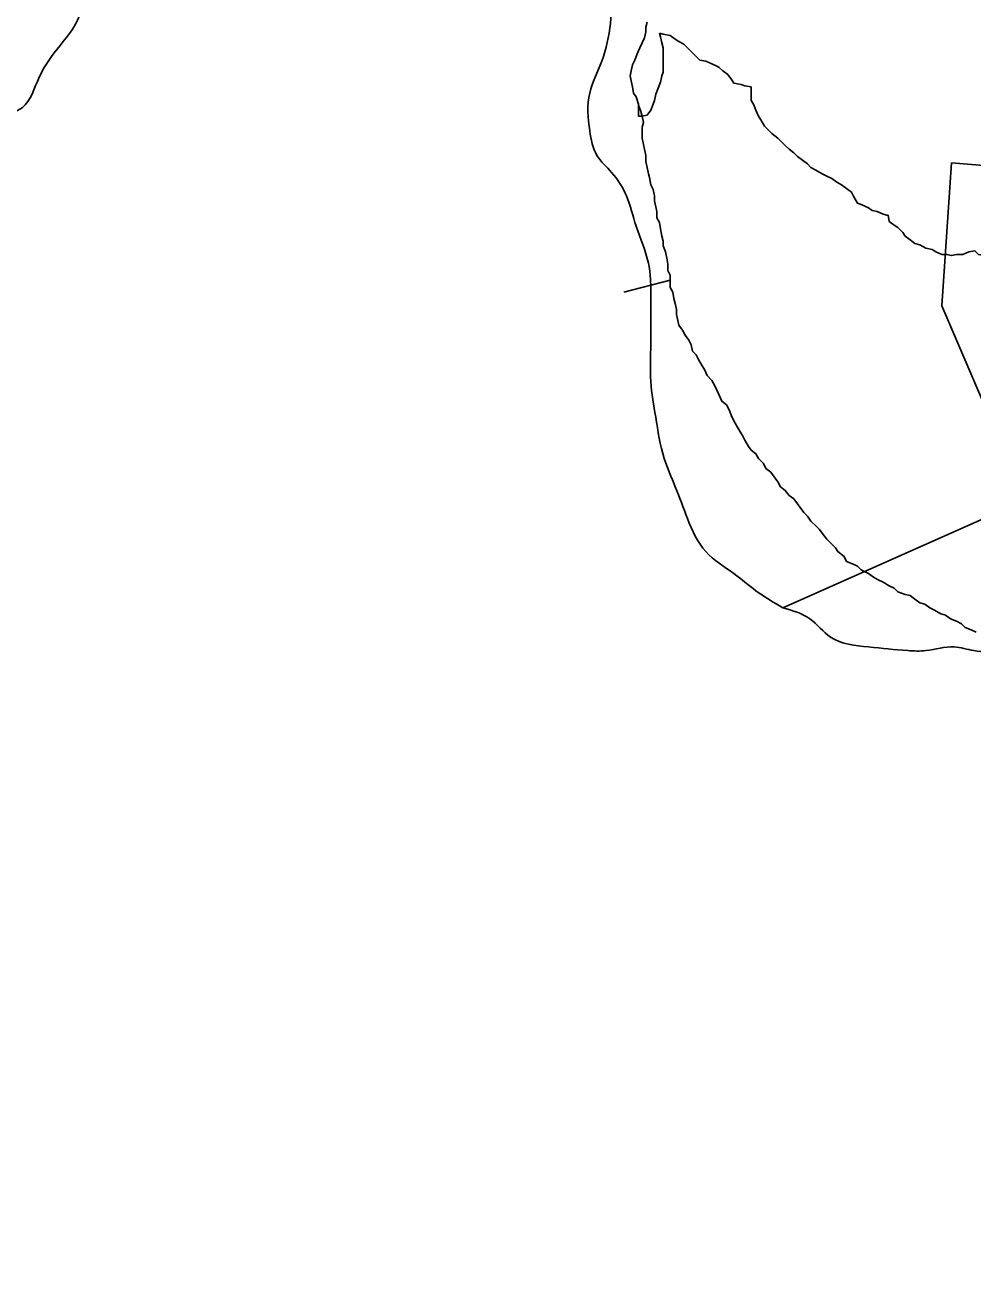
# Model space of a CAD drawing. Extents: x 0 to 34, y 0 to 22.
# Drawn here: x 5.85 to 6.907, y 14.971 to 16.374 of the extents above; entities that cross this region are included whole.
import ezdxf

# ---------------------------------------------------------------- set-up
doc = ezdxf.new("R2010")
doc.units = 0
doc.layers.add('Default', color=7, linetype='Continuous')

msp = doc.modelspace()

# ---------------------------------------------------------------- linework, layer by layer
at = {"layer": 'Default'}
for points in [[(6.5434, 16.3774), (6.5421, 16.3719), (6.5421, 16.3665), (6.5407, 16.3597), (6.538, 16.3542), (6.5353, 16.3488), (6.5325, 16.3419), (6.5298, 16.3351), (6.5271, 16.3297), (6.5257, 16.3229), (6.5244, 16.3174), (6.5257, 16.3119), (6.5271, 16.3051), (6.5284, 16.2983), (6.5312, 16.2942), (6.5339, 16.286), (6.5339, 16.286), (6.5339, 16.2847)], [(6.5339, 16.2847), (6.5339, 16.2779), (6.5339, 16.2724), (6.538, 16.2724), (6.5434, 16.2738), (6.5475, 16.2792), (6.5503, 16.286), (6.5516, 16.2901), (6.553, 16.2969), (6.5557, 16.3038), (6.5584, 16.3106), (6.5598, 16.3174), (6.5612, 16.3215), (6.5612, 16.3283), (6.5612, 16.3351), (6.5612, 16.3419), (6.5612, 16.3488), (6.5598, 16.3542), (6.5584, 16.361), (6.5571, 16.3651)], [(6.5571, 16.3651), (6.5612, 16.3638), (6.5693, 16.3624), (6.5748, 16.3583), (6.5789, 16.3556), (6.5843, 16.3528), (6.5884, 16.3488), (6.5939, 16.3433), (6.598, 16.3392), (6.6021, 16.3351), (6.6089, 16.3338), (6.6157, 16.331), (6.6212, 16.3283), (6.6239, 16.3269)], [(6.6239, 16.3269), (6.628, 16.3229), (6.6334, 16.3188), (6.6375, 16.3133), (6.6402, 16.3092), (6.6484, 16.3079), (6.6525, 16.3065), (6.6593, 16.3051), (6.6593, 16.2969), (6.6593, 16.2901), (6.6621, 16.286), (6.6648, 16.2792), (6.6675, 16.2724), (6.6702, 16.2683), (6.6743, 16.2615), (6.6784, 16.2574), (6.6825, 16.2533), (6.6893, 16.2479), (6.6921, 16.2451), (6.6975, 16.2397), (6.7016, 16.2356), (6.7071, 16.2315), (6.7071, 16.2315)], [(6.5339, 16.2847), (6.5366, 16.2779), (6.538, 16.2724), (6.5394, 16.2656), (6.538, 16.2601), (6.538, 16.2533), (6.538, 16.2479), (6.5394, 16.241), (6.5407, 16.2356), (6.5421, 16.2288), (6.5421, 16.222), (6.5434, 16.2151), (6.5448, 16.2083), (6.5462, 16.2042), (6.5475, 16.1961), (6.5503, 16.1906), (6.5516, 16.1838), (6.5516, 16.1783), (6.553, 16.1715), (6.5544, 16.1661), (6.5544, 16.1592), (6.5571, 16.1538), (6.5584, 16.147), (6.5598, 16.1388), (6.5612, 16.1333), (6.5612, 16.1279), (6.5639, 16.1211), (6.5653, 16.1143), (6.5666, 16.1074), (6.5666, 16.1006), (6.5693, 16.0952), (6.5693, 16.0897), (6.5693, 16.0815), (6.5721, 16.0761), (6.5734, 16.0693), (6.5748, 16.0638), (6.5762, 16.057), (6.5762, 16.0515), (6.5775, 16.0447), (6.5789, 16.0393), (6.583, 16.0338)], [(6.7071, 16.2315), (6.7111, 16.2274), (6.7166, 16.2233), (6.7221, 16.2192), (6.7261, 16.2151), (6.7316, 16.2124), (6.7384, 16.2083), (6.7439, 16.2056), (6.7493, 16.2029), (6.7548, 16.1988), (6.7602, 16.1961), (6.7657, 16.192), (6.7711, 16.1879), (6.7739, 16.1824), (6.778, 16.1756), (6.782, 16.1742), (6.7902, 16.1702), (6.7943, 16.1674), (6.7998, 16.1661), (6.8066, 16.1633), (6.8107, 16.162), (6.812, 16.162)], [(6.8829, 16.2206), (6.872, 16.0611), (6.9647, 15.8443), (6.6948, 15.7243)], [(6.8829, 16.2206), (6.932, 16.2165), (6.932, 16.2165)], [(6.812, 16.162), (6.8134, 16.1552), (6.8189, 16.1511), (6.8229, 16.1483), (6.8284, 16.1429), (6.8311, 16.1388), (6.8366, 16.1347), (6.842, 16.1306), (6.8475, 16.1292), (6.8543, 16.1252), (6.8611, 16.1238), (6.8652, 16.1211), (6.872, 16.1183), (6.8775, 16.1183)], [(6.8775, 16.1183), (6.8829, 16.117), (6.8884, 16.1183), (6.8952, 16.1183), (6.902, 16.1211), (6.9088, 16.1224), (6.9129, 16.1183), (6.9197, 16.117), (6.9266, 16.1129), (6.932, 16.1102), (6.9375, 16.1061), (6.9429, 16.1074), (6.9443, 16.1088)], [(6.5693, 16.0897), (6.5175, 16.0761)], [(6.583, 16.0338), (6.5857, 16.0284), (6.5898, 16.0229), (6.5925, 16.0174), (6.5939, 16.0106), (6.598, 16.0065), (6.6007, 16.0011), (6.6048, 15.9943), (6.6075, 15.9902), (6.6103, 15.9834), (6.6157, 15.9779), (6.6184, 15.9725), (6.6212, 15.967), (6.6239, 15.9615), (6.6266, 15.9547), (6.6321, 15.9506), (6.6348, 15.9452), (6.6375, 15.9384), (6.6402, 15.9329), (6.643, 15.9275), (6.6471, 15.9206), (6.6498, 15.9166), (6.6525, 15.9111), (6.6566, 15.9043), (6.6593, 15.9002), (6.6648, 15.8961), (6.6675, 15.8907), (6.673, 15.8852), (6.6757, 15.8797), (6.6812, 15.8757), (6.6852, 15.8702), (6.6893, 15.8647), (6.6921, 15.8593), (6.6975, 15.8552), (6.7016, 15.8497), (6.7071, 15.8457), (6.7111, 15.8402), (6.7139, 15.8361), (6.718, 15.8307), (6.7221, 15.8266), (6.7261, 15.8211), (6.7316, 15.8157), (6.7357, 15.8116), (6.7398, 15.8061), (6.7439, 15.8007), (6.748, 15.7966), (6.7534, 15.7911), (6.7561, 15.787), (6.763, 15.7816), (6.7657, 15.7761), (6.7725, 15.7734), (6.778, 15.7707), (6.782, 15.7666), (6.7848, 15.7652)], [(6.7848, 15.7652), (6.7902, 15.7625), (6.7957, 15.7584), (6.8011, 15.7557), (6.8066, 15.7529), (6.8134, 15.7489), (6.8189, 15.7461), (6.8229, 15.742), (6.8311, 15.7393), (6.8366, 15.7379), (6.842, 15.7339), (6.8475, 15.7298), (6.8529, 15.7284), (6.8584, 15.7243), (6.8638, 15.7216), (6.8707, 15.7175), (6.8761, 15.7161), (6.8816, 15.712), (6.8884, 15.7093), (6.8938, 15.7066), (6.8979, 15.7025), (6.9048, 15.6998), (6.9102, 15.697)]]:
    msp.add_lwpolyline(points, dxfattribs=at)
for points in [[(6.6948, 15.7243), (6.6648, 15.7434), (6.6402, 15.7625), (6.6089, 15.787), (6.5884, 15.8238), (6.5748, 15.8593), (6.5625, 15.8907), (6.553, 15.937), (6.5475, 15.9765), (6.5475, 16.0188), (6.5475, 16.057), (6.5448, 16.1088), (6.5312, 16.1497), (6.5203, 16.1838), (6.5039, 16.2097), (6.4875, 16.2288), (6.4794, 16.256), (6.4794, 16.2983), (6.493, 16.3338), (6.5025, 16.376), (6.5025, 16.4197), (6.4957, 16.4619), (6.493, 16.5028), (6.4766, 16.5328), (6.4589, 16.5492), (6.4316, 16.5642), (6.4153, 16.5669), (6.3894, 16.5587), (6.3757, 16.556), (6.3403, 16.5465), (6.3035, 16.5383), (6.2694, 16.5219), (6.2421, 16.5028), (6.2162, 16.4865), (6.1849, 16.4687), (6.159, 16.4537), (6.1399, 16.4428), (6.1167, 16.4347), (6.0812, 16.436), (6.0472, 16.4428), (6.0131, 16.4456), (5.9749, 16.4524), (5.949, 16.4347), (5.9258, 16.4169), (5.9067, 16.376), (5.889, 16.3515), (5.8658, 16.316), (5.8467, 16.282), (5.8236, 16.2724), (5.784, 16.256), (5.7513, 16.2397), (5.7104, 16.2274), (5.6831, 16.2124), (5.6463, 16.1961), (5.6245, 16.1661), (5.6122, 16.1415), (5.5986, 16.1061), (5.5891, 16.072), (5.5863, 16.0311), (5.555, 16.0025), (5.5209, 15.9765), (5.4732, 15.9534), (5.4227, 15.9534), (5.3818, 15.9452), (5.3368, 15.9452), (5.2932, 15.9506), (5.2523, 15.9697), (5.2264, 15.9875), (5.1923, 15.9943), (5.1664, 15.9956), (5.1487, 15.9793), (5.1146, 15.9684), (5.0914, 15.9506)], [(8.5749, 15.7802), (8.5545, 15.7543), (8.5477, 15.7298), (8.5545, 15.6916), (8.5477, 15.6766), (8.5449, 15.6493), (8.5381, 15.6234), (8.5381, 15.603), (8.5381, 15.5743), (8.5327, 15.5525), (8.5231, 15.5334), (8.5136, 15.5075), (8.5136, 15.4762), (8.5136, 15.438), (8.5136, 15.4012), (8.5027, 15.3739), (8.4918, 15.3385), (8.4836, 15.3003), (8.4809, 15.2744), (8.474, 15.2471), (8.4591, 15.2103), (8.4427, 15.1735), (8.4277, 15.1585), (8.3963, 15.1408), (8.365, 15.1367), (8.3254, 15.1271), (8.29, 15.1271), (8.26, 15.119), (8.23, 15.1162), (8.2055, 15.1094), (8.185, 15.1094), (8.1632, 15.119), (8.1427, 15.1299), (8.1155, 15.119), (8.0923, 15.1094), (8.0718, 15.0999), (8.0459, 15.093), (8.0078, 15.0849), (7.9737, 15.074), (7.9437, 15.0671), (7.9137, 15.0562), (7.8823, 15.0426), (7.8496, 15.0303), (7.8182, 15.0208), (7.7828, 15.0017), (7.7501, 14.9881), (7.6983, 14.9785), (7.6465, 14.9717), (7.6055, 14.9717), (7.5646, 14.9785), (7.5278, 14.9935), (7.5006, 15.0208), (7.4801, 15.0344), (7.4665, 15.0671), (7.4583, 15.0944), (7.4528, 15.1367), (7.4528, 15.1612), (7.4433, 15.2008), (7.4433, 15.2226), (7.4338, 15.243), (7.4229, 15.2853), (7.3915, 15.2962), (7.3738, 15.3098), (7.3301, 15.3385), (7.2961, 15.3521), (7.2633, 15.3807), (7.2361, 15.423), (7.2006, 15.4584), (7.172, 15.5007), (7.1583, 15.5403), (7.1365, 15.5825), (7.0984, 15.603), (7.0738, 15.6275), (7.0425, 15.6493), (7.0138, 15.6657), (6.9893, 15.6766), (6.9388, 15.6766), (6.9075, 15.6766), (6.8857, 15.6807), (6.8543, 15.6766), (6.8339, 15.6766), (6.7902, 15.6807), (6.748, 15.6916), (6.7248, 15.712), (6.6948, 15.7243)]]:
    msp.add_spline(points, degree=3, dxfattribs=at)

doc.saveas('drawing.dxf')
